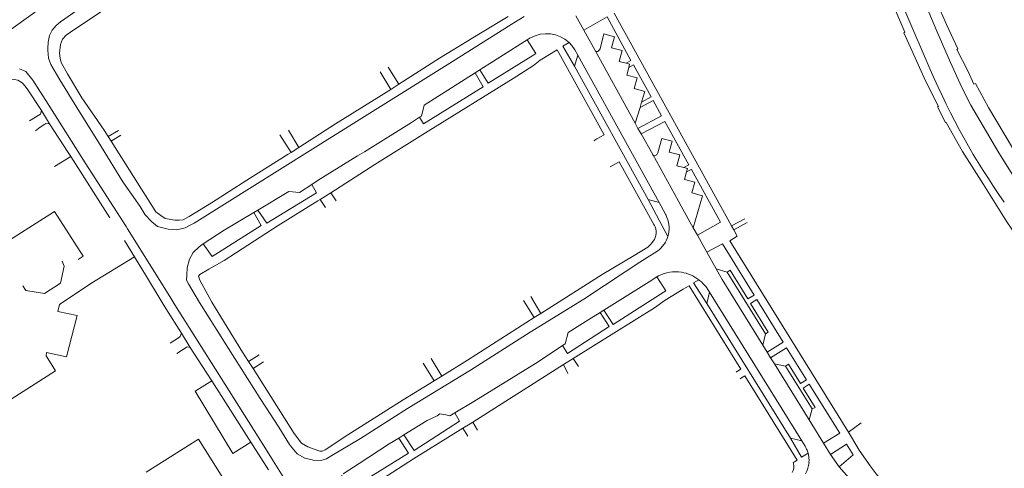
# Model space of a CAD drawing. Extents: x 145000 to 155000, y 457500 to 470000.
# Tile 313 of 548: x 148841 to 149069, y 465768 to 465872. Entities that reach past the tile are written whole.
import ezdxf

# ---------------------------------------------------------------- set-up
doc = ezdxf.new("R2010")
doc.units = 0
doc.header["$LTSCALE"] = 0.2
doc.header["$MEASUREMENT"] = 0
doc.layers.add('kant verharding', color=252, linetype='Continuous', lineweight=0)

msp = doc.modelspace()

# ---------------------------------------------------------------- linework, layer by layer
at = {"layer": 'kant verharding', "lineweight": 0}
for p, q in [((148947.63, 465869.05), (148953.98, 465872.95)), ((148954.67, 465871.1), (148957.68, 465872.96)), ((148969.68, 465873.07), (148971.48, 465869.8)), ((148978.51, 465873.7), (149005.73, 465824.5)), ((148941.11, 465862.51), (148954.67, 465871.1)), ((148971.48, 465869.8), (148974.11, 465865.05)), ((148956.91, 465866.63), (148958.4, 465867.54)), ((148958.4, 465867.54), (148959.13, 465867.99)), ((148947.41, 465860.57), (148956.91, 465866.63)), ((148965.36, 465865.24), (148961.4, 465862.82)), ((148968.1, 465866.92), (148966.65, 465866.05)), ((148966.65, 465866.05), (148969.35, 465861.42)), ((148968.1, 465866.92), (148968.73, 465866.23)), ((148970.11, 465863.98), (148969.35, 465861.42)), ((148988.94, 465829.93), (148970.11, 465863.98)), ((148983.42, 465848.23), (148974.11, 465865.05)), ((148974.79, 465864.86), (148974.93, 465864.96)), ((148926.23, 465861.22), (148928.72, 465857.27)), ((148959.87, 465861.57), (148961.38, 465862.8)), ((148961.38, 465862.8), (148961.4, 465862.82)), ((148969.35, 465861.42), (148986.39, 465830.61)), ((148926.84, 465856.08), (148924.39, 465860.1)), ((148934.56, 465852.45), (148946.34, 465859.87)), ((148947.41, 465860.57), (148946.34, 465859.87)), ((148926.84, 465856.08), (148928.72, 465857.27)), ((148984.52, 465851.91), (148983.42, 465848.23)), ((148984.88, 465853.11), (148984.52, 465851.91)), ((148845.59, 465850.26), (148843.17, 465848.78)), ((148847.87, 465848.11), (148845.95, 465851.16)), ((148844.58, 465846.51), (148845.39, 465847.1)), ((148852.16, 465841.47), (148847.87, 465848.11)), ((148984.05, 465847.05), (148983.42, 465848.23)), ((148984.8, 465845.76), (148984.05, 465847.05)), ((148861.42, 465845.14), (148863.77, 465846.57)), ((148861.42, 465845.14), (148862.1, 465844.07)), ((148864.37, 465845.45), (148862.1, 465844.07)), ((148903.74, 465841.5), (148901.18, 465845.58)), ((148903.12, 465846.65), (148905.56, 465842.66)), ((148935.49, 465846.44), (148933.6, 465845.26)), ((148987.45, 465840.99), (148984.8, 465845.76)), ((148862.1, 465844.07), (148872.41, 465827.77)), ((148903.74, 465841.5), (148905.56, 465842.66)), ((148974.56, 465844.62), (148973.8, 465844.19)), ((148852.75, 465840.57), (148849.02, 465838.24)), ((148852.75, 465840.57), (148852.16, 465841.47)), ((148861.83, 465826.4), (148852.75, 465840.57)), ((148993.42, 465830.19), (148987.45, 465840.99)), ((148988.25, 465840.88), (148988.12, 465840.8)), ((148995.8, 465838.63), (148994.65, 465837.98)), ((148995.27, 465836.97), (148996.39, 465837.56)), ((148903.22, 465832.49), (148896.07, 465828.13)), ((148912.94, 465832.18), (148910.52, 465830.64)), ((148914.17, 465830.27), (148912.94, 465832.18)), ((148911.71, 465828.78), (148910.52, 465830.64)), ((148986.39, 465830.61), (148988.94, 465829.93)), ((148989.88, 465828.23), (148988.94, 465829.93)), ((148994.05, 465829.08), (148993.42, 465830.19)), ((148996.86, 465824.04), (148994.05, 465829.08)), ((148895.1, 465827.6), (148896.07, 465828.13)), ((148990.43, 465827.18), (148989.88, 465828.23)), ((149005.73, 465824.5), (149008.79, 465826.17)), ((149005.73, 465824.5), (149006.24, 465823.57)), ((149006.24, 465823.57), (149009.35, 465825.28)), ((148997.79, 465822.39), (148996.86, 465824.04)), ((148999.98, 465818.42), (148997.79, 465822.39)), ((148867.54, 465817.34), (148865.2, 465821.09)), ((148986.29, 465819.62), (148983.19, 465817.65)), ((148987.24, 465820.57), (148986.99, 465820.3)), ((148999.98, 465818.42), (149003.58, 465820.39)), ((149005.28, 465821.03), (149032.75, 465776.77)), ((148867.54, 465817.34), (148870.28, 465812.81)), ((148975.73, 465813.23), (148983.19, 465817.65)), ((148986.17, 465817.21), (148988.43, 465818.6)), ((149002.14, 465814.57), (148999.98, 465818.42)), ((148981.06, 465813.89), (148984.49, 465816.14)), ((148984.49, 465816.14), (148985.1, 465816.52)), ((148985.1, 465816.52), (148986.17, 465817.21)), ((148870.28, 465812.81), (148873.69, 465807.18)), ((148988.44, 465812.73), (148988.83, 465812.97)), ((149002.88, 465813.22), (149002.14, 465814.57)), ((149004.7, 465813.83), (149002.14, 465814.57)), ((149003.5, 465812.08), (149002.88, 465813.22)), ((149013.57, 465799.56), (149004.7, 465813.83)), ((148976.17, 465805.02), (148987.27, 465811.99)), ((148987.27, 465811.99), (148987.76, 465812.3)), ((148987.76, 465812.3), (148988.44, 465812.73)), ((148995.86, 465810.68), (148995.04, 465810.17)), ((149012.97, 465796.93), (149003.5, 465812.08)), ((148994.5, 465809.84), (148990.35, 465807.29)), ((148995.04, 465810.17), (148994.5, 465809.84)), ((149000, 465810.15), (149000.64, 465809.18)), ((149000.64, 465809.18), (149000.02, 465806.58)), ((149000.64, 465809.18), (149021.94, 465774.81)), ((148849.77, 465804.72), (148850.13, 465806.31)), ((148873.69, 465807.18), (148874.76, 465805.41)), ((148960.03, 465803.29), (148957.56, 465807.26)), ((148961.57, 465804.28), (148959.25, 465808.14)), ((149000.02, 465806.58), (149019.35, 465775.42)), ((148874.76, 465805.41), (148878.35, 465799.69)), ((148960.03, 465803.29), (148961.57, 465804.28)), ((148972.69, 465802.84), (148975.28, 465804.47)), ((148975.28, 465804.47), (148976.17, 465805.02)), ((148972.69, 465802.84), (148967.92, 465799.86)), ((148880.41, 465796.36), (148878.35, 465799.69)), ((149012.97, 465796.93), (149013.57, 465799.56)), ((148877.91, 465798.8), (148875.73, 465797.35)), ((149013.97, 465795.31), (149012.97, 465796.93)), ((148847.14, 465795.22), (148851.76, 465794.24)), ((148877.32, 465794.96), (148879.45, 465796.38)), ((148884.08, 465790.7), (148880.41, 465796.36)), ((148896.34, 465794.68), (148893.9, 465793.15)), ((149014.75, 465794.02), (149013.97, 465795.31)), ((148851.76, 465794.24), (148851.78, 465794.24)), ((148893.9, 465793.15), (148894.94, 465791.51)), ((148897.38, 465793.09), (148894.94, 465791.51)), ((148936.91, 465788.7), (148934.35, 465792.76)), ((148936.17, 465793.81), (148938.64, 465789.76)), ((148966.77, 465792.42), (148945.79, 465779.13)), ((148969.07, 465793.87), (148966.77, 465792.42)), ((148966.77, 465792.42), (148967.84, 465790.34)), ((148970.3, 465791.95), (148969.07, 465793.87)), ((149015.64, 465792.64), (149014.75, 465794.02)), ((149023.69, 465779.64), (149015.64, 465792.64)), ((149018.23, 465792.05), (149015.64, 465792.64)), ((148837.06, 465783.22), (148849.2, 465790.98)), ((148885.41, 465788.64), (148884.08, 465790.7)), ((149007.08, 465790.88), (149006.74, 465790.65)), ((149024.35, 465782.18), (149018.23, 465792.05)), ((148894.45, 465774.5), (148885.41, 465788.64)), ((148936.91, 465788.7), (148938.64, 465789.76)), ((149008.04, 465789.33), (149007.7, 465789.13)), ((149023.69, 465779.64), (149024.35, 465782.18)), ((148946.93, 465777.29), (148945.79, 465779.13)), ((149027.02, 465774.26), (149023.69, 465779.64)), ((149032.75, 465776.77), (149035.69, 465778.92)), ((148944.64, 465775.84), (148943.49, 465777.7)), ((149032.75, 465776.77), (149033.46, 465775.61)), ((148894.45, 465774.5), (148890.26, 465771.89)), ((148898.49, 465768.11), (148894.45, 465774.5)), ((148929.88, 465776.18), (148928.68, 465775.44)), ((149019.35, 465775.42), (149021.94, 465774.81)), ((149021.94, 465774.81), (149022.71, 465773.57)), ((149028.62, 465771.66), (149027.02, 465774.26)), ((148899.2, 465770.82), (148909.83, 465753.92)), ((149020.29, 465769.95), (149020.9, 465770.34)), ((149023.64, 465770.42), (149023.63, 465769.81)), ((149030.59, 465768.78), (149028.62, 465771.66)), ((149033.39, 465765.6), (149030.59, 465768.78))]:
    msp.add_line(p, q, dxfattribs=at)
at = {"layer": 'kant verharding', "lineweight": 0, "flags": 128}
for points in [[(149051.71, 465860.65), (149046.03, 465873.8), (149044.48, 465877.57), (149045.01, 465878.9), (149044.66, 465879.7), (149043.38, 465880.2), (149040.43, 465887.06), (149036.68, 465895.39), (149032.82, 465903.67), (149028.9, 465911.78), (149024.35, 465920.9), (149020.93, 465927.25), (149018.45, 465931.33), (149015.14, 465936.26), (149007.96, 465946.24), (149002.08, 465954.35)], [(148916.86, 465911.29), (148884.17, 465889.95), (148874.32, 465883.63), (148870.27, 465880.8), (148862.9, 465876.06), (148853.68, 465870.02), (148851.7, 465868.62)], [(148778.57, 465838.03), (148780.28, 465836.04), (148781.93, 465835.07), (148783.56, 465834.5), (148785.71, 465834.5), (148786.91, 465834.85), (148788.03, 465835.33), (148789.78, 465836.36), (148794.91, 465839.67), (148802.03, 465844.63), (148813.65, 465852.53), (148824.3, 465859.92), (148832.92, 465865.71), (148845.24, 465874.46), (148856.74, 465882.08), (148865.94, 465888.45), (148872.46, 465892.56), (148888.93, 465903.52), (148890.83, 465904.65)], [(148897.76, 465903.21), (148876.82, 465889.62), (148869.84, 465884.98), (148861.27, 465879.01), (148855.9, 465875.55), (148850.37, 465871.69), (148849.35, 465870.86)], [(149079.52, 465811.48), (149074.75, 465817.75), (149071.43, 465822.52), (149069.41, 465825.44), (149064, 465834.06), (149059.15, 465841.68), (149055.39, 465848.43), (149055.26, 465848.39), (149053.36, 465852.01), (149053.63, 465852.14), (149050.61, 465858.05), (149047.5, 465864.9), (149045.58, 465869.15), (149045.83, 465869.28), (149041.53, 465879.51)], [(149049.75, 465877.9), (149053.26, 465869.57), (149056.4, 465862.31), (149059.04, 465856.48), (149061.12, 465852.43), (149067.54, 465841.42), (149071.59, 465834.97), (149075.07, 465829.5), (149080.09, 465822.12), (149085.7, 465814.75), (149090.21, 465809.28), (149099.98, 465798.15)], [(149082.69, 465824.16), (149082.33, 465824.66), (149078.17, 465830.69), (149074.03, 465837.33), (149070.73, 465842.55), (149065.2, 465851.9), (149062.2, 465857.46), (149061.82, 465857.25), (149060.45, 465860.19), (149057.84, 465865.33), (149058.05, 465865.48), (149055.49, 465871.04), (149053.2, 465876.17)], [(148981.31, 465862.11), (148982.41, 465862.78), (148976.9, 465872.83), (148971.48, 465869.8)], [(148849.35, 465870.86), (148848.48, 465869.79), (148847.85, 465868.56), (148847.5, 465867.01), (148847.44, 465865.54)], [(148851.7, 465868.62), (148850.85, 465867.66), (148850.4, 465866.49), (148850.13, 465864.46), (148850.28, 465863.31), (148850.53, 465862.26), (148852.01, 465859.64), (148855.3, 465854.09), (148860.46, 465846.66), (148861.42, 465845.14)], [(148928.72, 465857.27), (148938.1, 465863.26), (148947.63, 465869.05)], [(148959.7, 465863.92), (148960.41, 465864.34), (148958.4, 465867.54)], [(148975.26, 465865.46), (148976.18, 465868.91), (148978.62, 465868.26), (148977.94, 465865.69), (148980.37, 465865.08), (148979.68, 465862.54), (148981.31, 465862.11)], [(148847.44, 465865.54), (148847.43, 465865.16), (148847.58, 465863.31), (148848.16, 465861.86), (148850.26, 465858.26), (148854.17, 465851.88), (148859.81, 465842.86), (148864.82, 465834.71), (148868.83, 465828.96), (148869.96, 465827.09)], [(148974.56, 465844.62), (148976.25, 465845.54), (148965.36, 465865.24)], [(148968.73, 465866.23), (148969.4, 465865.23), (148970.11, 465863.98)], [(148947.41, 465860.57), (148949.36, 465857.5), (148959.7, 465863.92)], [(148840.92, 465860.83), (148842.32, 465860.22), (148844, 465858.22), (148847.49, 465852.62), (148856.06, 465839.08), (148865.58, 465824.35)], [(148880.57, 465824.77), (148881.32, 465825.15), (148914.54, 465845.97), (148941.11, 465862.51)], [(148959.87, 465861.57), (148955.14, 465858.56), (148935.49, 465846.44)], [(148981.31, 465862.11), (148982.12, 465861.91), (148981.91, 465861.13)], [(148981.91, 465861.13), (148981.44, 465859.39), (148983.87, 465858.74), (148983.17, 465856.25), (148985.61, 465855.57), (148984.88, 465853.11)], [(148984.88, 465853.11), (148987.1, 465854.34), (148983.01, 465861.72), (148981.91, 465861.13)], [(148835.85, 465857.16), (148837.18, 465857.84), (148838.61, 465858.21), (148839.67, 465858.34), (148840.49, 465858.21), (148841.47, 465857.6)], [(148933.49, 465849.67), (148934.44, 465848.12), (148948.24, 465856.65), (148946.34, 465859.87)], [(148841.47, 465857.6), (148841.69, 465857.47), (148842.16, 465856.86)], [(148842.16, 465856.86), (148842.65, 465856.23), (148845.95, 465851.16)], [(148905.56, 465842.66), (148914.06, 465848.09), (148926.84, 465856.08)], [(148933.49, 465849.67), (148933.92, 465849.87), (148934.56, 465852.45)], [(148984.52, 465851.91), (148987.55, 465853.54), (148989.52, 465849.97), (148984.05, 465847.05)], [(148845.95, 465851.16), (148845.77, 465850.36), (148845.59, 465850.26)], [(148933.49, 465849.67), (148931.62, 465848.39), (148920.74, 465841.62), (148919.09, 465840.69), (148909.99, 465835.1), (148908.57, 465834.07)], [(148845.39, 465847.1), (148846.57, 465847.95), (148846.92, 465848.11)], [(148846.92, 465848.11), (148846.99, 465848.15), (148847.87, 465848.11)], [(148984.8, 465845.76), (148990.25, 465848.65), (148995.82, 465838.64), (148995.8, 465838.63)], [(148933.6, 465845.26), (148923.12, 465838.7), (148912.94, 465832.18)], [(148988.61, 465841.4), (148989.55, 465844.73), (148991.98, 465844.1), (148991.3, 465841.58), (148993.73, 465840.92), (148993.05, 465838.41), (148994.65, 465837.98)], [(148877.04, 465825.82), (148877.84, 465825.82), (148878.77, 465825.92), (148880.14, 465826.7), (148885.31, 465829.86), (148893.49, 465835.08), (148903.11, 465841.09), (148903.74, 465841.5)], [(148977.6, 465838.18), (148979.68, 465839.34), (148987.7, 465824.82)], [(148995.27, 465836.97), (148995.49, 465837.76), (148994.65, 465837.98)], [(148996.86, 465824.04), (148998.98, 465831.43), (148996.55, 465832.12), (148997.23, 465834.59), (148994.83, 465835.27), (148995.27, 465836.97)], [(148996.39, 465837.56), (148996.4, 465837.57), (149003.16, 465825.34), (148997.79, 465822.39)], [(148896.07, 465828.13), (148898.15, 465825.13), (148909.65, 465832.15), (148908.57, 465834.07)], [(148908.57, 465834.07), (148905.67, 465832.24), (148903.22, 465832.49)], [(148910.52, 465830.64), (148909.95, 465830.27), (148900.78, 465824.6), (148888.23, 465816.53), (148884.7, 465814.48)], [(148990.95, 465822.04), (148986.39, 465830.61)], [(148848.96, 465827.81), (148830.89, 465816.37), (148813.02, 465805.29), (148803.42, 465799.27)], [(148854.44, 465816.74), (148855.63, 465817.52), (148848.96, 465827.81)], [(148869.96, 465827.09), (148871.46, 465825.54), (148872.86, 465824.36), (148875.27, 465823.74)], [(148872.41, 465827.77), (148873.61, 465826.89), (148874.59, 465826.24), (148876.86, 465825.82), (148877.04, 465825.82)], [(148883.42, 465820.38), (148885.5, 465817.4), (148896.83, 465824.6), (148895.1, 465827.6)], [(148895.1, 465827.6), (148888.25, 465823.51), (148883.42, 465820.38)], [(148990.75, 465826.46), (148990.47, 465827.11), (148990.43, 465827.18)], [(148865.58, 465824.35), (148865.92, 465823.82), (148875.69, 465808.18)], [(148875.27, 465823.74), (148877.17, 465823.62), (148878.34, 465823.85), (148879.22, 465824.07), (148880.57, 465824.77)], [(149006.24, 465823.57), (149007.04, 465822.14), (149005.28, 465821.03)], [(148880.25, 465816.82), (148881.12, 465818.35), (148882.47, 465819.68), (148883.42, 465820.38)], [(148986.99, 465820.3), (148986.62, 465819.89), (148986.29, 465819.62)], [(149003.58, 465820.39), (149010.92, 465808.49), (149009.47, 465807.6), (149005.35, 465814.23), (149004.7, 465813.83)], [(148850.13, 465806.31), (148857.44, 465811.19), (148867.54, 465817.34)], [(148841.67, 465810.64), (148842.33, 465809.58), (148846.7, 465808.88), (148850.38, 465811.29), (148851.2, 465815.19), (148850.75, 465816.36)], [(148879.98, 465811.14), (148879.58, 465811.97), (148879.61, 465813.12), (148879.73, 465814.79), (148880.25, 465816.82)], [(148884.7, 465814.48), (148882.63, 465813.27), (148882.33, 465812.87)], [(148882.33, 465812.87), (148882.63, 465811.95), (148885.44, 465806.9), (148892.53, 465795.3), (148893.9, 465793.15)], [(148981.06, 465813.89), (148971.51, 465807.59), (148959.11, 465799.9), (148945.26, 465791.17), (148930.67, 465782.24), (148919.84, 465775.3), (148913.17, 465771.41)], [(148961.57, 465804.28), (148962.42, 465804.82), (148975.73, 465813.23)], [(148903.62, 465773.67), (148903.39, 465773.95), (148900.9, 465777.94), (148896.62, 465784.62), (148889.3, 465796.12), (148882.59, 465806.79), (148879.98, 465811.14)], [(148988.44, 465812.73), (148990.52, 465809.52), (148989.24, 465808.75)], [(149007.08, 465790.88), (149007.84, 465791.4), (148995.86, 465810.68)], [(148998.1, 465812.05), (148996.89, 465811.33), (149000.02, 465806.58)], [(148999.17, 465811.14), (148998.76, 465811.53), (148998.32, 465811.89), (148998.1, 465812.05)], [(148989.24, 465808.75), (148978.33, 465801.67), (148976.17, 465805.02)], [(148875.69, 465808.18), (148876.88, 465806.28), (148887.22, 465789.94), (148897.44, 465773.62), (148899.2, 465770.82)], [(148990.35, 465807.29), (148987.84, 465805.59), (148969.07, 465793.87)], [(149013.57, 465799.56), (149014.21, 465799.95), (149010.1, 465806.56), (149011.56, 465807.46), (149017.65, 465797.62), (149013.97, 465795.31)], [(148851.76, 465794.24), (148854.26, 465803.77), (148849.77, 465804.72)], [(148975.28, 465804.47), (148977.39, 465801.2), (148967.75, 465794.96), (148966.6, 465796.85)], [(148938.64, 465789.76), (148944.58, 465793.42), (148960.03, 465803.29)], [(148878.35, 465799.69), (148878.11, 465798.94), (148877.91, 465798.8)], [(148967.92, 465799.86), (148967.17, 465797.23), (148966.6, 465796.85)], [(148966.6, 465796.85), (148960.92, 465793.09), (148946.05, 465783.89), (148941.62, 465781.24)], [(148849.2, 465790.98), (148847.1, 465794.45), (148847.14, 465795.22)], [(148879.45, 465796.38), (148879.69, 465796.54), (148880.41, 465796.36)], [(149014.75, 465794.02), (149018.45, 465796.34), (149023.06, 465788.93), (149021.64, 465788.02), (149018.85, 465792.5), (149018.23, 465792.05)], [(148894.94, 465791.51), (148904.48, 465776.5), (148906.19, 465774.25)], [(148885.41, 465788.64), (148881.56, 465786.26), (148890.26, 465771.89)], [(148910.97, 465772.42), (148911.64, 465772.73), (148916.92, 465776.22), (148929.71, 465784.27), (148936.91, 465788.7)], [(149020.9, 465770.34), (149008.81, 465789.82), (149008.04, 465789.33)], [(149024.35, 465782.18), (149025.04, 465782.51), (149022.29, 465786.99), (149023.7, 465787.89), (149030.74, 465776.55), (149027.02, 465774.26)], [(148941.62, 465781.24), (148942.74, 465779.38), (148932.27, 465772.55), (148929.88, 465776.18)], [(148938.15, 465781.03), (148937.57, 465780.6), (148935.27, 465779.5), (148929.88, 465776.18)], [(148941.62, 465781.24), (148940.47, 465780.56), (148939.55, 465780.83), (148938.15, 465781.03)], [(148945.79, 465779.13), (148945.17, 465778.74), (148943.49, 465777.7)], [(148943.49, 465777.7), (148932.11, 465770.66), (148921.43, 465763.77), (148917.78, 465761.54)], [(148887.3, 465763.8), (148888.86, 465764.74), (148882.29, 465775.15), (148870.19, 465767.53)], [(148906.19, 465774.25), (148907.61, 465773.38), (148908.89, 465772.91), (148910.37, 465772.43), (148910.89, 465772.38), (148910.97, 465772.42)], [(148928.68, 465775.44), (148930.96, 465771.94), (148918.32, 465764.18), (148915.42, 465766.8)], [(148928.68, 465775.44), (148926.47, 465774.08), (148919.52, 465769.52), (148915.83, 465767.16)], [(149019.35, 465775.42), (149021.93, 465770.99), (149023.42, 465771.96)], [(149033.46, 465775.61), (149035.28, 465772.66), (149037.77, 465769.04), (149039.17, 465767.16), (149039.85, 465766.29), (149048.7, 465756.22)], [(148908.63, 465770.38), (148906.95, 465770.82), (148905.18, 465771.8), (148903.62, 465773.67)], [(149028.62, 465771.66), (149032.32, 465773.99), (149033.84, 465771.55), (149030.59, 465768.78)], [(148913.17, 465771.41), (148911.92, 465770.62), (148910.67, 465770.26), (148908.83, 465770.33), (148908.63, 465770.38)], [(149020.08, 465769.51), (149019.98, 465769.76), (149020.29, 465769.95)]]:
    msp.add_lwpolyline(points, dxfattribs=at)
at = {"layer": 'kant verharding', "lineweight": 0}
for centre, radius, start, end in [((148962.87, 465861.16), 7.78, 47.7014, 118.6544), ((148974.25, 465865.76), 1.05, 310.9246, 343.8822), ((148974.54, 465865.3), 0.498, 210.2111, 299.4511), ((148987.88, 465841.24), 0.503, 210.4652, 298.7665), ((148987.44, 465841.82), 1.24, 310.6964, 340.4806), ((148984.7, 465823.98), 6.54, 342.7623, 22.2998), ((148984.89, 465822.98), 3.36, 314.3503, 22.7084), ((148984.86, 465822.96), 3.4, 22.7839, 33.2414), ((148984.67, 465823.99), 6.58, 326.6964, 342.7315), ((148984.68, 465824), 6.57, 304.804, 326.5986), ((148992.74, 465805.11), 8.77, 81.0592, 116.4445), ((148992.74, 465805.11), 8.77, 52.2851, 81.0346), ((148993.13, 465805.2), 8.47, 35.789, 44.5484), ((149017.22, 465770.2), 6.44, 24.6347, 31.5363), ((149017.28, 465770.24), 6.37, 15.5898, 24.4756), ((149017.33, 465770.28), 6.32, 1.2642, 15.3924), ((149017.46, 465768.92), 2.68, 327.0822, 12.6975), ((149017.58, 465770.23), 6.07, 329.9537, 355.9979)]:
    msp.add_arc(centre, radius, start, end, dxfattribs=at)
at = {"layer": 'kant verharding', "lineweight": 0, "extrusion": (0, 0, -1)}
msp.add_arc((-149206.08, 465926.78), 167.94, 324.8022, 336.8078, dxfattribs=at)

doc.saveas('drawing.dxf')
